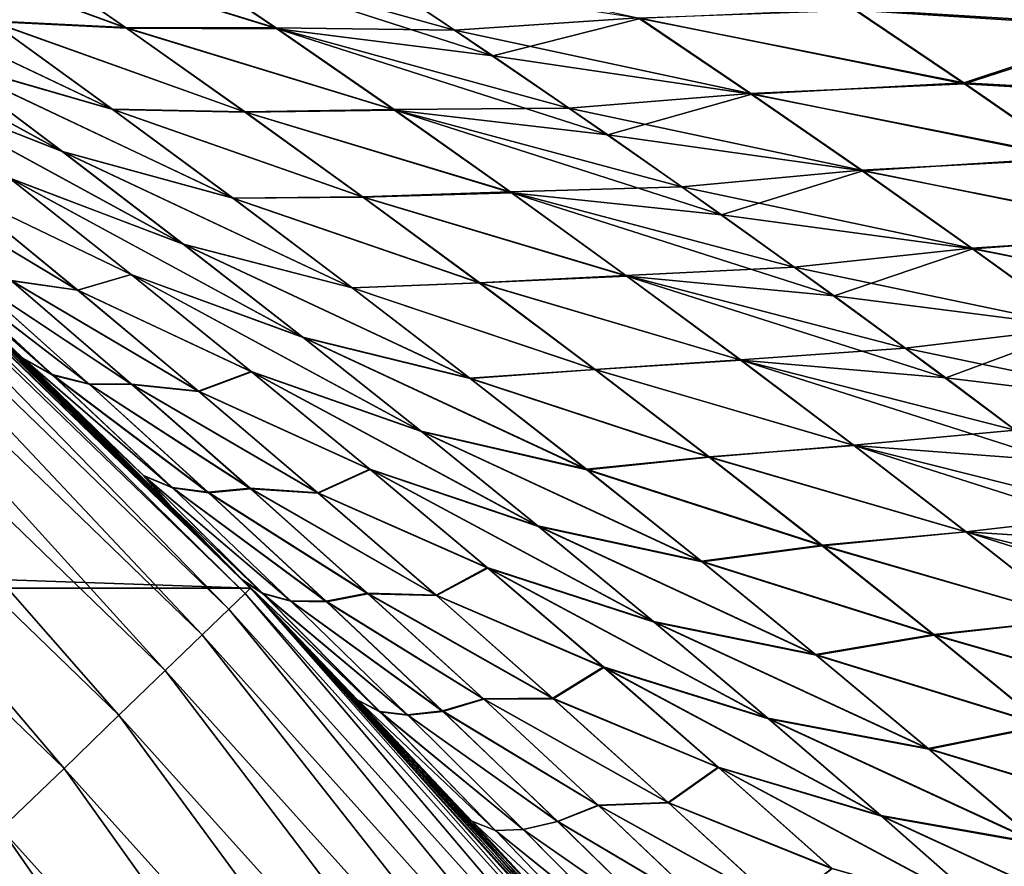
# Model space of a CAD drawing. Header units: metres. Extents: x -24 to 72, y -247 to 22.
# Tile 522 of 573: x 15.72 to 17.69, y 15.08 to 16.76. Entities that reach past the tile are written whole.
import ezdxf

# ---------------------------------------------------------------- set-up
doc = ezdxf.new("R2010")
doc.units = ezdxf.units.M
doc.layers.add('solid_509589_MEDIA_SW0001', color=7, linetype='CONTINUOUS')

msp = doc.modelspace()

# ---------------------------------------------------------------- linework, layer by layer
at = {"layer": 'solid_509589_MEDIA_SW0001'}
for points in [[(15.935526, 16.747038, 68.519363), (15.666095, 16.760439, 68.01226), (15.420285, 16.934752, 68.120621)], [(15.695448, 16.913174, 68.633476), (15.935526, 16.747038, 68.519363), (15.420285, 16.934752, 68.120621)], [(15.421902, 16.933844, 100.88446), (15.937648, 16.74592, 100.485138), (15.697618, 16.912062, 100.37149)], [(15.421902, 16.933844, 100.88446), (15.667626, 16.759577, 100.992241), (15.937648, 16.74592, 100.485138)], [(16.23527, 16.746672, 69.019806), (15.935526, 16.747038, 68.519363), (15.695448, 16.913174, 68.633476)], [(15.998095, 16.907368, 69.141609), (16.23527, 16.746672, 69.019806), (15.695448, 16.913174, 68.633476)], [(15.697618, 16.912062, 100.37149), (16.238924, 16.744713, 99.985092), (16.001802, 16.905455, 99.86364)], [(15.697618, 16.912062, 100.37149), (15.937648, 16.74592, 100.485138), (16.238924, 16.744713, 99.985092)], [(16.592203, 16.742109, 69.496254), (16.23527, 16.746672, 69.019806), (15.998095, 16.907368, 69.141609)], [(16.362661, 16.895428, 69.624168), (16.592203, 16.742109, 69.496254), (15.998095, 16.907368, 69.141609)], [(16.001802, 16.905455, 99.86364), (16.668808, 16.690968, 99.549156), (16.437706, 16.846468, 99.419945)], [(16.001802, 16.905455, 99.86364), (16.238924, 16.744713, 99.985092), (16.668808, 16.690968, 99.549156)], [(16.958059, 16.766838, 69.971657), (16.592203, 16.742109, 69.496254), (16.362661, 16.895428, 69.624168)], [(17.390133, 16.784077, 98.592697), (17.94894, 16.750113, 98.248444), (17.738409, 16.891272, 98.096535)], [(17.741688, 16.887255, 70.900749), (17.952219, 16.74614, 70.748787), (17.391249, 16.781929, 70.407219)], [(15.909274, 16.584639, 67.902603), (15.564844, 16.683872, 67.442802), (15.317549, 16.86598, 67.545578)], [(15.666095, 16.760439, 68.01226), (15.909274, 16.584639, 67.902603), (15.317549, 16.86598, 67.545578)], [(15.318998, 16.865059, 101.459312), (15.910537, 16.583981, 101.101181), (15.667626, 16.759577, 100.992241)], [(15.318998, 16.865059, 101.459312), (15.566039, 16.683153, 101.561325), (15.910537, 16.583981, 101.101181)], [(16.437706, 16.846468, 99.419945), (16.668808, 16.690968, 99.549156), (16.962097, 16.765205, 99.032372)], [(15.80934, 16.50045, 67.338753), (15.458044, 16.638672, 66.891449), (15.209115, 16.828821, 66.988998)], [(15.564844, 16.683872, 67.442802), (15.80934, 16.50045, 67.338753), (15.209115, 16.828821, 66.988998)], [(15.210258, 16.828051, 102.015533), (15.81013, 16.500065, 101.664528), (15.566039, 16.683153, 101.561325)], [(15.210258, 16.828051, 102.015533), (15.45882, 16.63821, 102.112221), (15.81013, 16.500065, 101.664528)], [(17.391249, 16.781929, 70.407219), (17.608873, 16.635098, 70.26207), (16.958059, 16.766838, 69.971657)], [(16.962097, 16.765205, 99.032372), (17.607677, 16.637239, 98.737656), (17.390133, 16.784077, 98.592697)], [(17.390133, 16.784077, 98.592697), (17.607677, 16.637239, 98.737656), (17.94894, 16.750113, 98.248444)], [(17.952219, 16.74614, 70.748787), (17.608873, 16.635098, 70.26207), (17.391249, 16.781929, 70.407219)], [(16.17321, 16.57925, 68.404045), (15.909274, 16.584639, 67.902603), (15.666095, 16.760439, 68.01226)], [(15.935526, 16.747038, 68.519363), (16.17321, 16.57925, 68.404045), (15.666095, 16.760439, 68.01226)], [(15.667626, 16.759577, 100.992241), (16.175116, 16.578266, 100.599861), (15.937648, 16.74592, 100.485138)], [(15.667626, 16.759577, 100.992241), (15.910537, 16.583981, 101.101181), (16.175116, 16.578266, 100.599861)], [(16.958059, 16.766838, 69.971657), (17.181416, 16.616003, 69.834618), (16.592203, 16.742109, 69.496254)], [(16.668808, 16.690968, 99.549156), (17.18528, 16.614372, 99.169121), (16.962097, 16.765205, 99.032372)], [(17.608873, 16.635098, 70.26207), (17.181416, 16.616003, 69.834618), (16.958059, 16.766838, 69.971657)], [(16.962097, 16.765205, 99.032372), (17.18528, 16.614372, 99.169121), (17.607677, 16.637239, 98.737656)], [(16.47023, 16.584114, 68.896858), (16.17321, 16.57925, 68.404045), (15.935526, 16.747038, 68.519363)], [(16.23527, 16.746672, 69.019806), (16.47023, 16.584114, 68.896858), (15.935526, 16.747038, 68.519363)], [(15.937648, 16.74592, 100.485138), (16.473684, 16.582233, 100.107552), (16.238924, 16.744713, 99.985092)], [(15.937648, 16.74592, 100.485138), (16.175116, 16.578266, 100.599861), (16.473684, 16.582233, 100.107552)], [(16.819801, 16.586784, 69.36731), (16.47023, 16.584114, 68.896858), (16.23527, 16.746672, 69.019806)], [(16.592203, 16.742109, 69.496254), (16.819801, 16.586784, 69.36731), (16.23527, 16.746672, 69.019806)], [(16.238924, 16.744713, 99.985092), (16.897776, 16.533529, 99.679245), (16.668808, 16.690968, 99.549156)], [(16.238924, 16.744713, 99.985092), (16.473684, 16.582233, 100.107552), (16.897776, 16.533529, 99.679245)], [(17.181416, 16.616003, 69.834618), (16.819801, 16.586784, 69.36731), (16.592203, 16.742109, 69.496254)], [(17.607677, 16.637239, 98.737656), (18.158123, 16.606516, 98.400879), (17.94894, 16.750113, 98.248444)], [(17.952219, 16.74614, 70.748787), (18.161541, 16.602495, 70.596191), (17.608873, 16.635098, 70.26207)], [(-16.185291, 15.629663), (-15.055137, 16.721035), (16.185291, 15.629663)], [(-15.055137, 16.721035), (15.055137, 16.721035), (16.185291, 15.629663)], [(16.174313, 15.619352, 130.963501), (15.055439, 16.720758, 130.73114), (15.045362, 16.709568, 130.963501)], [(16.168829, 15.646692, 63.429604), (16.185291, 15.629663), (15.055137, 16.721035)], [(16.022873, 15.796125, 63.583107), (16.168829, 15.646692, 63.429604), (15.055137, 16.721035)], [(15.845672, 15.973876, 63.770176), (16.022873, 15.796125, 63.583107), (15.055137, 16.721035)], [(15.665318, 16.150784, 63.961311), (15.845672, 15.973876, 63.770176), (15.055137, 16.721035)], [(15.1018, 16.678898, 104.439323), (15.055439, 16.720758, 130.73114), (16.185146, 15.629813, 130.73114)], [(16.174313, 15.619352, 130.963501), (16.185146, 15.629813, 130.73114), (15.055439, 16.720758, 130.73114)], [(15.045362, 16.709568, 130.963501), (15.015261, 16.676136, 131.192184), (16.141953, 15.588102, 131.192184)], [(16.174313, 15.619352, 130.963501), (15.045362, 16.709568, 130.963501), (16.141953, 15.588102, 131.192184)], [(15.015261, 16.676136, 131.192184), (14.965639, 16.621025, 131.413147), (16.088608, 15.536588, 131.413147)], [(16.141953, 15.588102, 131.192184), (15.015261, 16.676136, 131.192184), (16.088608, 15.536588, 131.413147)], [(15.261333, 16.533049, 104.610069), (15.1018, 16.678898, 104.439323), (16.185146, 15.629813, 130.73114)], [(16.149836, 16.407303, 67.791771), (15.80934, 16.50045, 67.338753), (15.564844, 16.683872, 67.442802)], [(15.909274, 16.584639, 67.902603), (16.149836, 16.407303, 67.791771), (15.564844, 16.683872, 67.442802)], [(15.566039, 16.683153, 101.561325), (16.150669, 16.40699, 101.211205), (15.910537, 16.583981, 101.101181)], [(15.566039, 16.683153, 101.561325), (15.81013, 16.500065, 101.664528), (16.150669, 16.40699, 101.211205)], [(16.668808, 16.690968, 99.549156), (16.897776, 16.533529, 99.679245), (17.18528, 16.614372, 99.169121)], [(16.051037, 16.315683, 67.233559), (15.704002, 16.447399, 66.792641), (15.458044, 16.638672, 66.891449)], [(15.80934, 16.50045, 67.338753), (16.051037, 16.315683, 67.233559), (15.458044, 16.638672, 66.891449)], [(15.45882, 16.63821, 102.112221), (16.051338, 16.315706, 101.768867), (15.81013, 16.500065, 101.664528)], [(15.45882, 16.63821, 102.112221), (15.704329, 16.447315, 102.210152), (16.051338, 16.315706, 101.768867)], [(17.608873, 16.635098, 70.26207), (17.825003, 16.485853, 70.116196), (17.181416, 16.616003, 69.834618)], [(17.18528, 16.614372, 99.169121), (17.823572, 16.48811, 98.883194), (17.607677, 16.637239, 98.737656)], [(17.607677, 16.637239, 98.737656), (17.823572, 16.48811, 98.883194), (18.158123, 16.606516, 98.400879)], [(18.161541, 16.602495, 70.596191), (17.825003, 16.485853, 70.116196), (17.608873, 16.635098, 70.26207)], [(14.965639, 16.621025, 131.413147), (14.897329, 16.54516, 131.622665), (16.015173, 15.465672, 131.622665)], [(16.088608, 15.536588, 131.413147), (14.965639, 16.621025, 131.413147), (16.015173, 15.465672, 131.622665)], [(17.181416, 16.616003, 69.834618), (17.403038, 16.462933, 69.696732), (16.819801, 16.586784, 69.36731)], [(16.897776, 16.533529, 99.679245), (17.40657, 16.461433, 99.306572), (17.18528, 16.614372, 99.169121)], [(17.825003, 16.485853, 70.116196), (17.403038, 16.462933, 69.696732), (17.181416, 16.616003, 69.834618)], [(17.18528, 16.614372, 99.169121), (17.40657, 16.461433, 99.306572), (17.823572, 16.48811, 98.883194)], [(16.408504, 16.409761, 68.287621), (16.149836, 16.407303, 67.791771), (15.909274, 16.584639, 67.902603)], [(16.17321, 16.57925, 68.404045), (16.408504, 16.409761, 68.287621), (15.909274, 16.584639, 67.902603)], [(15.910537, 16.583981, 101.101181), (16.410013, 16.409069, 100.715561), (16.175116, 16.578266, 100.599861)], [(15.910537, 16.583981, 101.101181), (16.150669, 16.40699, 101.211205), (16.410013, 16.409069, 100.715561)], [(16.47023, 16.584114, 68.896858), (16.702982, 16.419651, 68.772858), (16.17321, 16.57925, 68.404045)], [(16.702982, 16.419651, 68.772858), (16.408504, 16.409761, 68.287621), (16.17321, 16.57925, 68.404045)], [(16.175116, 16.578266, 100.599861), (16.706049, 16.418007, 100.230911), (16.473684, 16.582233, 100.107552)], [(16.175116, 16.578266, 100.599861), (16.410013, 16.409069, 100.715561), (16.706049, 16.418007, 100.230911)], [(16.819801, 16.586784, 69.36731), (17.045452, 16.429415, 69.237442), (16.47023, 16.584114, 68.896858)], [(17.045452, 16.429415, 69.237442), (16.702982, 16.419651, 68.772858), (16.47023, 16.584114, 68.896858)], [(16.473684, 16.582233, 100.107552), (17.124575, 16.374147, 99.810097), (16.897776, 16.533529, 99.679245)], [(16.473684, 16.582233, 100.107552), (16.706049, 16.418007, 100.230911), (17.124575, 16.374147, 99.810097)], [(17.403038, 16.462933, 69.696732), (17.045452, 16.429415, 69.237442), (16.819801, 16.586784, 69.36731)], [(14.897329, 16.54516, 131.622665), (14.811477, 16.449812, 131.817245), (15.922877, 15.376544, 131.817245)], [(16.015173, 15.465672, 131.622665), (14.897329, 16.54516, 131.622665), (15.922877, 15.376544, 131.817245)], [(15.418516, 16.38656, 104.777756), (15.261333, 16.533049, 104.610069), (16.185146, 15.629813, 130.73114)], [(16.897776, 16.533529, 99.679245), (17.124575, 16.374147, 99.810097), (17.40657, 16.461433, 99.306572)], [(16.38777, 16.228413, 67.679886), (16.051037, 16.315683, 67.233559), (15.80934, 16.50045, 67.338753)], [(16.149836, 16.407303, 67.791771), (16.38777, 16.228413, 67.679886), (15.80934, 16.50045, 67.338753)], [(15.81013, 16.500065, 101.664528), (16.388083, 16.228523, 101.32225), (16.150669, 16.40699, 101.211205)], [(15.81013, 16.500065, 101.664528), (16.051338, 16.315706, 101.768867), (16.388083, 16.228523, 101.32225)], [(17.825003, 16.485853, 70.116196), (18.039614, 16.33416, 69.969704), (17.403038, 16.462933, 69.696732)], [(17.40657, 16.461433, 99.306572), (18.037775, 16.336687, 99.029205), (17.823572, 16.48811, 98.883194)], [(17.403038, 16.462933, 69.696732), (17.622913, 16.307587, 69.558105), (17.045452, 16.429415, 69.237442)], [(17.124575, 16.374147, 99.810097), (17.625937, 16.306379, 99.444603), (17.40657, 16.461433, 99.306572)], [(18.039614, 16.33416, 69.969704), (17.622913, 16.307587, 69.558105), (17.403038, 16.462933, 69.696732)], [(17.40657, 16.461433, 99.306572), (17.625937, 16.306379, 99.444603), (18.037775, 16.336687, 99.029205)], [(14.811477, 16.449812, 131.817245), (14.709521, 16.336578, 131.993607), (15.813272, 15.270699, 131.993607)], [(15.922877, 15.376544, 131.817245), (14.811477, 16.449812, 131.817245), (15.813272, 15.270699, 131.993607)], [(15.465174, 16.448805, 103.251534), (15.840404, 16.224009, 102.835449), (15.596316, 16.424089, 102.741196)], [(15.465174, 16.448805, 103.251534), (15.707871, 16.243298, 103.339935), (15.840404, 16.224009, 102.835449)], [(15.840708, 16.223585, 66.166153), (15.708734, 16.242435, 65.661278), (15.465808, 16.448175, 65.75042)], [(15.596268, 16.423992, 66.2612), (15.840708, 16.223585, 66.166153), (15.465808, 16.448175, 65.75042)], [(15.704002, 16.447399, 66.792641), (15.946988, 16.254967, 66.692703), (15.596268, 16.423992, 66.2612)], [(15.596316, 16.424089, 102.741196), (15.946861, 16.255278, 102.309242), (15.704329, 16.447315, 102.210152)], [(16.289928, 16.129547, 67.12735), (15.946988, 16.254967, 66.692703), (15.704002, 16.447399, 66.792641)], [(16.051037, 16.315683, 67.233559), (16.289928, 16.129547, 67.12735), (15.704002, 16.447399, 66.792641)], [(15.704329, 16.447315, 102.210152), (16.289738, 16.129992, 101.874252), (16.051338, 16.315706, 101.768867)], [(15.704329, 16.447315, 102.210152), (15.946861, 16.255278, 102.309242), (16.289738, 16.129992, 101.874252)], [(15.946988, 16.254967, 66.692703), (15.840708, 16.223585, 66.166153), (15.596268, 16.423992, 66.2612)], [(15.596316, 16.424089, 102.741196), (15.840404, 16.224009, 102.835449), (15.946861, 16.255278, 102.309242)], [(16.702982, 16.419651, 68.772858), (16.933517, 16.253246, 68.647926), (16.408504, 16.409761, 68.287621)], [(16.410013, 16.409069, 100.715561), (16.936041, 16.251978, 100.355095), (16.706049, 16.418007, 100.230911)], [(17.045452, 16.429415, 69.237442), (17.269146, 16.269962, 69.106735), (16.702982, 16.419651, 68.772858)], [(17.269146, 16.269962, 69.106735), (16.933517, 16.253246, 68.647926), (16.702982, 16.419651, 68.772858)], [(16.706049, 16.418007, 100.230911), (17.349215, 16.212778, 99.941643), (17.124575, 16.374147, 99.810097)], [(16.706049, 16.418007, 100.230911), (16.936041, 16.251978, 100.355095), (17.349215, 16.212778, 99.941643)], [(17.622913, 16.307587, 69.558105), (17.269146, 16.269962, 69.106735), (17.045452, 16.429415, 69.237442)], [(16.408504, 16.409761, 68.287621), (16.641407, 16.238544, 68.170212), (16.149836, 16.407303, 67.791771)], [(16.641407, 16.238544, 68.170212), (16.38777, 16.228413, 67.679886), (16.149836, 16.407303, 67.791771)], [(16.150669, 16.40699, 101.211205), (16.642393, 16.238258, 100.832176), (16.410013, 16.409069, 100.715561)], [(16.150669, 16.40699, 101.211205), (16.388083, 16.228523, 101.32225), (16.642393, 16.238258, 100.832176)], [(16.933517, 16.253246, 68.647926), (16.641407, 16.238544, 68.170212), (16.408504, 16.409761, 68.287621)], [(16.410013, 16.409069, 100.715561), (16.642393, 16.238258, 100.832176), (16.936041, 16.251978, 100.355095)], [(15.48783, 16.321064, 104.851524), (15.418516, 16.38656, 104.777756), (16.185146, 15.629813, 130.73114)], [(17.124575, 16.374147, 99.810097), (17.349215, 16.212778, 99.941643), (17.625937, 16.306379, 99.444603)], [(15.813272, 15.270699, 131.993607), (14.709521, 16.336578, 131.993607), (15.68819, 15.14991, 132.148819)], [(15.790359, 16.054544, 64.564629), (15.48854, 16.320391, 64.149384), (15.481726, 16.326855, 64.156647)], [(15.548048, 16.278416, 64.646881), (15.790359, 16.054544, 64.564629), (15.481726, 16.326855, 64.156647)], [(15.57341, 16.239424, 104.942474), (15.48783, 16.321064, 104.851524), (16.185146, 15.629813, 130.73114)], [(15.731039, 16.088375, 104.929314), (15.48783, 16.321064, 104.851524), (15.57341, 16.239424, 104.942474)], [(15.547112, 16.27931, 104.353889), (15.48783, 16.321064, 104.851524), (15.789497, 16.055399, 104.435684)], [(15.731039, 16.088375, 104.929314), (15.789497, 16.055399, 104.435684), (15.48783, 16.321064, 104.851524)], [(15.731862, 16.087572, 64.070908), (15.665318, 16.150784, 63.961311), (15.48854, 16.320391, 64.149384)], [(15.790359, 16.054544, 64.564629), (15.731862, 16.087572, 64.070908), (15.48854, 16.320391, 64.149384)], [(18.039614, 16.33416, 69.969704), (18.252672, 16.18, 69.822685), (17.622913, 16.307587, 69.558105)], [(17.625937, 16.306379, 99.444603), (18.250288, 16.182928, 99.175613), (18.037775, 16.336687, 99.029205)], [(16.623066, 16.047943, 67.567085), (16.289928, 16.129547, 67.12735), (16.051037, 16.315683, 67.233559)], [(16.38777, 16.228413, 67.679886), (16.623066, 16.047943, 67.567085), (16.051037, 16.315683, 67.233559)], [(16.051338, 16.315706, 101.768867), (16.622847, 16.048502, 101.434242), (16.388083, 16.228523, 101.32225)], [(16.051338, 16.315706, 101.768867), (16.289738, 16.129992, 101.874252), (16.622847, 16.048502, 101.434242)], [(17.622913, 16.307587, 69.558105), (17.841013, 16.149952, 69.418846), (17.269146, 16.269962, 69.106735)], [(17.349215, 16.212778, 99.941643), (17.843397, 16.149157, 99.583176), (17.625937, 16.306379, 99.444603)], [(18.252672, 16.18, 69.822685), (17.841013, 16.149952, 69.418846), (17.622913, 16.307587, 69.558105)], [(17.625937, 16.306379, 99.444603), (17.843397, 16.149157, 99.583176), (18.250288, 16.182928, 99.175613)], [(15.547112, 16.27931, 104.353889), (15.862447, 16.037415, 103.935997), (15.621383, 16.252478, 103.850449)], [(15.547112, 16.27931, 104.353889), (15.789497, 16.055399, 104.435684), (15.862447, 16.037415, 103.935997)], [(15.863616, 16.036266, 65.064354), (15.790359, 16.054544, 64.564629), (15.548048, 16.278416, 64.646881)], [(15.622538, 16.251375, 65.150436), (15.863616, 16.036266, 65.064354), (15.548048, 16.278416, 64.646881)], [(17.269146, 16.269962, 69.106735), (17.49086, 16.108416, 68.975319), (16.933517, 16.253246, 68.647926)], [(17.841013, 16.149952, 69.418846), (17.49086, 16.108416, 68.975319), (17.269146, 16.269962, 69.106735)], [(15.621383, 16.252478, 103.850449), (15.947578, 16.036747, 103.429535), (15.707871, 16.243298, 103.339935)], [(15.621383, 16.252478, 103.850449), (15.862447, 16.037415, 103.935997), (15.947578, 16.036747, 103.429535)], [(15.948571, 16.035738, 65.571068), (15.863616, 16.036266, 65.064354), (15.622538, 16.251375, 65.150436)], [(15.708734, 16.242435, 65.661278), (15.948571, 16.035738, 65.571068), (15.622538, 16.251375, 65.150436)], [(15.707871, 16.243298, 103.339935), (16.081507, 16.022757, 102.930855), (15.840404, 16.224009, 102.835449)], [(15.707871, 16.243298, 103.339935), (15.947578, 16.036747, 103.429535), (16.081507, 16.022757, 102.930855)], [(16.08206, 16.022089, 66.070053), (15.948571, 16.035738, 65.571068), (15.708734, 16.242435, 65.661278)], [(15.840708, 16.223585, 66.166153), (16.08206, 16.022089, 66.070053), (15.708734, 16.242435, 65.661278)], [(15.840404, 16.224009, 102.835449), (16.186495, 16.061995, 102.409424), (15.946861, 16.255278, 102.309242)], [(15.946988, 16.254967, 66.692703), (16.187, 16.061337, 66.591759), (15.840708, 16.223585, 66.166153)], [(15.946861, 16.255278, 102.309242), (16.525402, 15.942824, 101.980614), (16.289738, 16.129992, 101.874252)], [(15.946861, 16.255278, 102.309242), (16.186495, 16.061995, 102.409424), (16.525402, 15.942824, 101.980614)], [(16.526009, 15.942006, 67.020233), (16.187, 16.061337, 66.591759), (15.946988, 16.254967, 66.692703)], [(16.289928, 16.129547, 67.12735), (16.526009, 15.942006, 67.020233), (15.946988, 16.254967, 66.692703)], [(16.933517, 16.253246, 68.647926), (17.161818, 16.084888, 68.522186), (16.641407, 16.238544, 68.170212)], [(16.642393, 16.238258, 100.832176), (17.163708, 16.08408, 100.480042), (16.936041, 16.251978, 100.355095)], [(17.49086, 16.108416, 68.975319), (17.161818, 16.084888, 68.522186), (16.933517, 16.253246, 68.647926)], [(16.936041, 16.251978, 100.355095), (17.571739, 16.049353, 100.073814), (17.349215, 16.212778, 99.941643)], [(16.936041, 16.251978, 100.355095), (17.163708, 16.08408, 100.480042), (17.571739, 16.049353, 100.073814)], [(15.726076, 16.091629, 105.104317), (15.57341, 16.239424, 104.942474), (16.185146, 15.629813, 130.73114)], [(15.731039, 16.088375, 104.929314), (15.57341, 16.239424, 104.942474), (15.726076, 16.091629, 105.104317)], [(15.840404, 16.224009, 102.835449), (16.081507, 16.022757, 102.930855), (16.186495, 16.061995, 102.409424)], [(16.187, 16.061337, 66.591759), (16.08206, 16.022089, 66.070053), (15.840708, 16.223585, 66.166153)], [(16.641407, 16.238544, 68.170212), (16.871901, 16.065586, 68.051941), (16.38777, 16.228413, 67.679886)], [(16.871901, 16.065586, 68.051941), (16.623066, 16.047943, 67.567085), (16.38777, 16.228413, 67.679886)], [(16.388083, 16.228523, 101.32225), (16.872309, 16.06576, 100.949638), (16.642393, 16.238258, 100.832176)], [(16.388083, 16.228523, 101.32225), (16.622847, 16.048502, 101.434242), (16.872309, 16.06576, 100.949638)], [(17.161818, 16.084888, 68.522186), (16.871901, 16.065586, 68.051941), (16.641407, 16.238544, 68.170212)], [(16.642393, 16.238258, 100.832176), (16.872309, 16.06576, 100.949638), (17.163708, 16.08408, 100.480042)], [(17.349215, 16.212778, 99.941643), (17.571739, 16.049353, 100.073814), (17.843397, 16.149157, 99.583176)], [(15.731862, 16.087572, 64.070908), (15.845672, 15.973876, 63.770176), (15.665318, 16.150784, 63.961311)], [(17.841013, 16.149952, 69.418846), (18.057304, 15.990022, 69.279068), (17.49086, 16.108416, 68.975319)], [(17.571739, 16.049353, 100.073814), (18.058987, 15.989708, 99.722221), (17.843397, 16.149157, 99.583176)], [(16.289738, 16.129992, 101.874252), (16.855028, 15.866835, 101.547112), (16.622847, 16.048502, 101.434242)], [(16.289738, 16.129992, 101.874252), (16.525402, 15.942824, 101.980614), (16.855028, 15.866835, 101.547112)], [(16.855711, 15.86587, 67.453476), (16.526009, 15.942006, 67.020233), (16.289928, 16.129547, 67.12735)], [(16.623066, 16.047943, 67.567085), (16.855711, 15.86587, 67.453476), (16.289928, 16.129547, 67.12735)], [(17.49086, 16.108416, 68.975319), (17.710564, 15.944765, 68.843315), (17.161818, 16.084888, 68.522186)], [(18.057304, 15.990022, 69.279068), (17.710564, 15.944765, 68.843315), (17.49086, 16.108416, 68.975319)], [(15.876573, 15.943163, 105.263374), (15.726076, 16.091629, 105.104317), (16.185146, 15.629813, 130.73114)], [(15.971502, 15.854477, 105.008659), (15.726076, 16.091629, 105.104317), (15.876573, 15.943163, 105.263374)], [(15.731039, 16.088375, 104.929314), (15.726076, 16.091629, 105.104317), (15.971502, 15.854477, 105.008659)], [(15.731039, 16.088375, 104.929314), (16.028872, 15.830494, 104.518593), (15.789497, 16.055399, 104.435684)], [(15.731039, 16.088375, 104.929314), (15.971502, 15.854477, 105.008659), (16.028872, 15.830494, 104.518593)], [(15.731862, 16.087572, 64.070908), (15.972128, 15.85384, 63.991337), (15.845672, 15.973876, 63.770176)], [(16.029585, 15.829755, 64.481422), (15.972128, 15.85384, 63.991337), (15.731862, 16.087572, 64.070908)], [(15.790359, 16.054544, 64.564629), (16.029585, 15.829755, 64.481422), (15.731862, 16.087572, 64.070908)], [(17.161818, 16.084888, 68.522186), (17.387856, 15.914563, 68.39576), (16.871901, 16.065586, 68.051941)], [(16.872309, 16.06576, 100.949638), (17.389103, 15.91424, 100.60569), (17.163708, 16.08408, 100.480042)], [(17.710564, 15.944765, 68.843315), (17.387856, 15.914563, 68.39576), (17.161818, 16.084888, 68.522186)], [(17.163708, 16.08408, 100.480042), (17.792191, 15.883804, 100.206566), (17.571739, 16.049353, 100.073814)], [(17.163708, 16.08408, 100.480042), (17.389103, 15.91424, 100.60569), (17.792191, 15.883804, 100.206566)], [(16.622847, 16.048502, 101.434242), (17.099821, 15.891496, 101.067886), (16.872309, 16.06576, 100.949638)], [(16.871901, 16.065586, 68.051941), (17.099966, 15.89087, 67.932922), (16.623066, 16.047943, 67.567085)], [(17.387856, 15.914563, 68.39576), (17.099966, 15.89087, 67.932922), (16.871901, 16.065586, 68.051941)], [(16.872309, 16.06576, 100.949638), (17.099821, 15.891496, 101.067886), (17.389103, 15.91424, 100.60569)], [(15.789497, 16.055399, 104.435684), (16.100584, 15.821237, 104.02269), (15.862447, 16.037415, 103.935997)], [(15.789497, 16.055399, 104.435684), (16.028872, 15.830494, 104.518593), (16.100584, 15.821237, 104.02269)], [(16.101671, 15.820132, 64.977272), (16.029585, 15.829755, 64.481422), (15.790359, 16.054544, 64.564629)], [(15.863616, 16.036266, 65.064354), (16.101671, 15.820132, 64.977272), (15.790359, 16.054544, 64.564629)], [(16.081507, 16.022757, 102.930855), (16.423317, 15.867318, 102.510658), (16.186495, 16.061995, 102.409424)], [(16.187, 16.061337, 66.591759), (16.424091, 15.866398, 66.489868), (16.08206, 16.022089, 66.070053)], [(16.186495, 16.061995, 102.409424), (16.758411, 15.75406, 102.087936), (16.525402, 15.942824, 101.980614)], [(16.186495, 16.061995, 102.409424), (16.423317, 15.867318, 102.510658), (16.758411, 15.75406, 102.087936)], [(16.759321, 15.752957, 66.912277), (16.424091, 15.866398, 66.489868), (16.187, 16.061337, 66.591759)], [(16.526009, 15.942006, 67.020233), (16.759321, 15.752957, 66.912277), (16.187, 16.061337, 66.591759)], [(16.622847, 16.048502, 101.434242), (16.855028, 15.866835, 101.547112), (17.099821, 15.891496, 101.067886)], [(17.099966, 15.89087, 67.932922), (16.855711, 15.86587, 67.453476), (16.623066, 16.047943, 67.567085)], [(17.571739, 16.049353, 100.073814), (17.792191, 15.883804, 100.206566), (18.058987, 15.989708, 99.722221)], [(15.862447, 16.037415, 103.935997), (16.184408, 15.828997, 103.520264), (15.947578, 16.036747, 103.429535)], [(15.862447, 16.037415, 103.935997), (16.100584, 15.821237, 104.02269), (16.184408, 15.828997, 103.520264)], [(16.185429, 15.827933, 65.479858), (16.101671, 15.820132, 64.977272), (15.863616, 16.036266, 65.064354)], [(15.948571, 16.035738, 65.571068), (16.185429, 15.827933, 65.479858), (15.863616, 16.036266, 65.064354)], [(15.947578, 16.036747, 103.429535), (16.319727, 15.820173, 103.027382), (16.081507, 16.022757, 102.930855)], [(15.947578, 16.036747, 103.429535), (16.184408, 15.828997, 103.520264), (16.319727, 15.820173, 103.027382)], [(16.320423, 15.819357, 65.972961), (16.185429, 15.827933, 65.479858), (15.948571, 16.035738, 65.571068)], [(16.08206, 16.022089, 66.070053), (16.320423, 15.819357, 65.972961), (15.948571, 16.035738, 65.571068)], [(16.081507, 16.022757, 102.930855), (16.319727, 15.820173, 103.027382), (16.423317, 15.867318, 102.510658)], [(16.424091, 15.866398, 66.489868), (16.320423, 15.819357, 65.972961), (16.08206, 16.022089, 66.070053)], [(15.972128, 15.85384, 63.991337), (16.022873, 15.796125, 63.583107), (15.845672, 15.973876, 63.770176)], [(16.024958, 15.794009, 105.419739), (15.876573, 15.943163, 105.263374), (16.185146, 15.629813, 130.73114)], [(15.971502, 15.854477, 105.008659), (15.876573, 15.943163, 105.263374), (16.024958, 15.794009, 105.419739)], [(16.525402, 15.942824, 101.980614), (17.084702, 15.683384, 101.660835), (16.855028, 15.866835, 101.547112)], [(16.525402, 15.942824, 101.980614), (16.758411, 15.75406, 102.087936), (17.084702, 15.683384, 101.660835)], [(17.085735, 15.682105, 67.339127), (16.759321, 15.752957, 66.912277), (16.526009, 15.942006, 67.020233)], [(16.855711, 15.86587, 67.453476), (17.085735, 15.682105, 67.339127), (16.526009, 15.942006, 67.020233)], [(17.710564, 15.944765, 68.843315), (17.928225, 15.779006, 68.710823), (17.387856, 15.914563, 68.39576)], [(17.099821, 15.891496, 101.067886), (17.61228, 15.742378, 100.731987), (17.389103, 15.91424, 100.60569)], [(17.387856, 15.914563, 68.39576), (17.611605, 15.742259, 68.268768), (17.099966, 15.89087, 67.932922)], [(17.928225, 15.779006, 68.710823), (17.611605, 15.742259, 68.268768), (17.387856, 15.914563, 68.39576)], [(17.389103, 15.91424, 100.60569), (18.010614, 15.716062, 100.339836), (17.792191, 15.883804, 100.206566)], [(17.389103, 15.91424, 100.60569), (17.61228, 15.742378, 100.731987), (18.010614, 15.716062, 100.339836)], [(16.855028, 15.866835, 101.547112), (17.324989, 15.715368, 101.186874), (17.099821, 15.891496, 101.067886)], [(17.099966, 15.89087, 67.932922), (17.32559, 15.714357, 67.813271), (16.855711, 15.86587, 67.453476)], [(17.099821, 15.891496, 101.067886), (17.324989, 15.715368, 101.186874), (17.61228, 15.742378, 100.731987)], [(17.611605, 15.742259, 68.268768), (17.32559, 15.714357, 67.813271), (17.099966, 15.89087, 67.932922)], [(15.971502, 15.854477, 105.008659), (16.024958, 15.794009, 105.419739), (16.208818, 15.619666, 105.088913)], [(15.971502, 15.854477, 105.008659), (16.265238, 15.604523, 104.60247), (16.028872, 15.830494, 104.518593)], [(15.971502, 15.854477, 105.008659), (16.208818, 15.619666, 105.088913), (16.265238, 15.604523, 104.60247)], [(15.972128, 15.85384, 63.991337), (16.209204, 15.619251, 63.910992), (16.022873, 15.796125, 63.583107)], [(16.265747, 15.603963, 64.397392), (16.209204, 15.619251, 63.910992), (15.972128, 15.85384, 63.991337)], [(16.029585, 15.829755, 64.481422), (16.265747, 15.603963, 64.397392), (15.972128, 15.85384, 63.991337)], [(16.319727, 15.820173, 103.027382), (16.657425, 15.671088, 102.612915), (16.423317, 15.867318, 102.510658)], [(16.424091, 15.866398, 66.489868), (16.658356, 15.670008, 66.387085), (16.320423, 15.819357, 65.972961)], [(16.423317, 15.867318, 102.510658), (16.988861, 15.56354, 102.196198), (16.758411, 15.75406, 102.087936)], [(16.423317, 15.867318, 102.510658), (16.657425, 15.671088, 102.612915), (16.988861, 15.56354, 102.196198)], [(16.989956, 15.562259, 66.803528), (16.658356, 15.670008, 66.387085), (16.424091, 15.866398, 66.489868)], [(16.759321, 15.752957, 66.912277), (16.989956, 15.562259, 66.803528), (16.424091, 15.866398, 66.489868)], [(16.855028, 15.866835, 101.547112), (17.084702, 15.683384, 101.660835), (17.324989, 15.715368, 101.186874)], [(17.32559, 15.714357, 67.813271), (17.085735, 15.682105, 67.339127), (16.855711, 15.86587, 67.453476)], [(16.028872, 15.830494, 104.518593), (16.335859, 15.603834, 104.110413), (16.100584, 15.821237, 104.02269)], [(16.028872, 15.830494, 104.518593), (16.265238, 15.604523, 104.60247), (16.335859, 15.603834, 104.110413)], [(16.336786, 15.602854, 64.88932), (16.265747, 15.603963, 64.397392), (16.029585, 15.829755, 64.481422)], [(16.101671, 15.820132, 64.977272), (16.336786, 15.602854, 64.88932), (16.029585, 15.829755, 64.481422)], [(16.100584, 15.821237, 104.02269), (16.41848, 15.619895, 103.612053), (16.184408, 15.828997, 103.520264)], [(16.184408, 15.828997, 103.520264), (16.555183, 15.616096, 103.124985), (16.319727, 15.820173, 103.027382)], [(16.184408, 15.828997, 103.520264), (16.41848, 15.619895, 103.612053), (16.555183, 15.616096, 103.124985)], [(16.100584, 15.821237, 104.02269), (16.335859, 15.603834, 104.110413), (16.41848, 15.619895, 103.612053)], [(16.185429, 15.827933, 65.479858), (16.41942, 15.618876, 65.387749), (16.101671, 15.820132, 64.977272)], [(16.41942, 15.618876, 65.387749), (16.336786, 15.602854, 64.88932), (16.101671, 15.820132, 64.977272)], [(16.555906, 15.615236, 65.874954), (16.41942, 15.618876, 65.387749), (16.185429, 15.827933, 65.479858)], [(16.320423, 15.819357, 65.972961), (16.555906, 15.615236, 65.874954), (16.185429, 15.827933, 65.479858)], [(16.319727, 15.820173, 103.027382), (16.555183, 15.616096, 103.124985), (16.657425, 15.671088, 102.612915)], [(16.658356, 15.670008, 66.387085), (16.555906, 15.615236, 65.874954), (16.320423, 15.819357, 65.972961)], [(16.209204, 15.619251, 63.910992), (16.168829, 15.646692, 63.429604), (16.022873, 15.796125, 63.583107)], [(16.168245, 15.647295, 105.570251), (16.024958, 15.794009, 105.419739), (16.185146, 15.629813, 130.73114)], [(16.208818, 15.619666, 105.088913), (16.024958, 15.794009, 105.419739), (16.168245, 15.647295, 105.570251)], [(17.928225, 15.779006, 68.710823), (18.143827, 15.6111, 68.577942), (17.611605, 15.742259, 68.268768)], [(16.758411, 15.75406, 102.087936), (17.311956, 15.497996, 101.775406), (17.084702, 15.683384, 101.660835)], [(16.758411, 15.75406, 102.087936), (16.988861, 15.56354, 102.196198), (17.311956, 15.497996, 101.775406)], [(17.313217, 15.49651, 67.224068), (16.989956, 15.562259, 66.803528), (16.759321, 15.752957, 66.912277)], [(17.085735, 15.682105, 67.339127), (17.313217, 15.49651, 67.224068), (16.759321, 15.752957, 66.912277)], [(17.324989, 15.715368, 101.186874), (17.8333, 15.568365, 100.85891), (17.61228, 15.742378, 100.731987)], [(17.611605, 15.742259, 68.268768), (17.833082, 15.567896, 68.141258), (17.32559, 15.714357, 67.813271)], [(18.143827, 15.6111, 68.577942), (17.833082, 15.567896, 68.141258), (17.611605, 15.742259, 68.268768)], [(17.61228, 15.742378, 100.731987), (18.227066, 15.545999, 100.473618), (18.010614, 15.716062, 100.339836)], [(17.61228, 15.742378, 100.731987), (17.8333, 15.568365, 100.85891), (18.227066, 15.545999, 100.473618)], [(17.084702, 15.683384, 101.660835), (17.54789, 15.537231, 101.306595), (17.324989, 15.715368, 101.186874)], [(17.32559, 15.714357, 67.813271), (17.548828, 15.535934, 67.693008), (17.085735, 15.682105, 67.339127)], [(17.324989, 15.715368, 101.186874), (17.54789, 15.537231, 101.306595), (17.8333, 15.568365, 100.85891)], [(17.833082, 15.567896, 68.141258), (17.548828, 15.535934, 67.693008), (17.32559, 15.714357, 67.813271)], [(16.555183, 15.616096, 103.124985), (16.888933, 15.473146, 102.716171), (16.657425, 15.671088, 102.612915)], [(16.657425, 15.671088, 102.612915), (17.216862, 15.371109, 102.305367), (16.988861, 15.56354, 102.196198)], [(16.657425, 15.671088, 102.612915), (16.888933, 15.473146, 102.716171), (17.216862, 15.371109, 102.305367)], [(17.084702, 15.683384, 101.660835), (17.311956, 15.497996, 101.775406), (17.54789, 15.537231, 101.306595)], [(17.548828, 15.535934, 67.693008), (17.313217, 15.49651, 67.224068), (17.085735, 15.682105, 67.339127)], [(16.658356, 15.670008, 66.387085), (16.889894, 15.472019, 66.28347), (16.555906, 15.615236, 65.874954)], [(17.218008, 15.369769, 66.694031), (16.889894, 15.472019, 66.28347), (16.658356, 15.670008, 66.387085)], [(16.989956, 15.562259, 66.803528), (17.218008, 15.369769, 66.694031), (16.658356, 15.670008, 66.387085)], [(16.200159, 15.614251, 105.603699), (16.168245, 15.647295, 105.570251), (16.185146, 15.629813, 130.73114)], [(16.398937, 15.406867, 105.646248), (16.168245, 15.647295, 105.570251), (16.200159, 15.614251, 105.603699)], [(16.208818, 15.619666, 105.088913), (16.168245, 15.647295, 105.570251), (16.44298, 15.383863, 105.169945)], [(16.398937, 15.406867, 105.646248), (16.44298, 15.383863, 105.169945), (16.168245, 15.647295, 105.570251)], [(16.168829, 15.646692, 63.429604), (16.196804, 15.617731, 63.400261), (16.185291, 15.629663)], [(16.399223, 15.406569, 63.353729), (16.196804, 15.617731, 63.400261), (16.168829, 15.646692, 63.429604)], [(16.443089, 15.383724, 63.830009), (16.399223, 15.406569, 63.353729), (16.168829, 15.646692, 63.429604)], [(16.209204, 15.619251, 63.910992), (16.443089, 15.383724, 63.830009), (16.168829, 15.646692, 63.429604)], [(-17.236036, 14.462679), (-16.185291, 15.629663), (17.236036, 14.462679)], [(-16.185291, 15.629663), (16.185291, 15.629663), (17.236036, 14.462679)], [(16.174313, 15.619352, 130.963501), (16.141953, 15.588102, 131.192184), (17.190002, 14.424125, 131.192184)], [(17.224464, 14.453041, 130.963501), (16.185146, 15.629813, 130.73114), (16.174313, 15.619352, 130.963501)], [(17.224464, 14.453041, 130.963501), (16.174313, 15.619352, 130.963501), (17.190002, 14.424125, 131.192184)], [(16.200159, 15.614251, 105.603699), (16.185146, 15.629813, 130.73114), (17.236, 14.462721, 130.73114)], [(17.224464, 14.453041, 130.963501), (17.236, 14.462721, 130.73114), (16.185146, 15.629813, 130.73114)], [(17.179754, 14.529489, 62.3834), (17.236036, 14.462679), (16.185291, 15.629663)], [(17.021553, 14.714507, 62.545326), (17.179754, 14.529489, 62.3834), (16.185291, 15.629663)], [(16.861309, 14.897861, 62.71011), (17.021553, 14.714507, 62.545326), (16.185291, 15.629663)], [(16.842381, 14.919256, 62.72961), (16.861309, 14.897861, 62.71011), (16.185291, 15.629663)], [(16.699074, 15.079486, 62.877506), (16.842381, 14.919256, 62.72961), (16.185291, 15.629663)], [(16.534508, 15.259753, 63.047974), (16.699074, 15.079486, 62.877506), (16.185291, 15.629663)], [(16.367218, 15.439047, 63.222046), (16.534508, 15.259753, 63.047974), (16.185291, 15.629663)], [(16.196804, 15.617731, 63.400261), (16.367218, 15.439047, 63.222046), (16.185291, 15.629663)], [(16.399223, 15.406569, 63.353729), (16.367218, 15.439047, 63.222046), (16.196804, 15.617731, 63.400261)], [(16.372047, 15.433925, 105.783295), (16.200159, 15.614251, 105.603699), (17.236, 14.462721, 130.73114)], [(16.398937, 15.406867, 105.646248), (16.200159, 15.614251, 105.603699), (16.372047, 15.433925, 105.783295)], [(16.208818, 15.619666, 105.088913), (16.498585, 15.377414, 104.68718), (16.265238, 15.604523, 104.60247)], [(16.208818, 15.619666, 105.088913), (16.44298, 15.383863, 105.169945), (16.498585, 15.377414, 104.68718)], [(16.498837, 15.377098, 64.312668), (16.443089, 15.383724, 63.830009), (16.209204, 15.619251, 63.910992)], [(16.265747, 15.603963, 64.397392), (16.498837, 15.377098, 64.312668), (16.209204, 15.619251, 63.910992)], [(16.335859, 15.603834, 104.110413), (16.649826, 15.409353, 103.704788), (16.41848, 15.619895, 103.612053)], [(16.41942, 15.618876, 65.387749), (16.650608, 15.408466, 65.294838), (16.336786, 15.602854, 64.88932)], [(16.41848, 15.619895, 103.612053), (16.787981, 15.410386, 103.223572), (16.555183, 15.616096, 103.124985)], [(16.41848, 15.619895, 103.612053), (16.649826, 15.409353, 103.704788), (16.787981, 15.410386, 103.223572)], [(16.788616, 15.40959, 65.776123), (16.650608, 15.408466, 65.294838), (16.41942, 15.618876, 65.387749)], [(16.555906, 15.615236, 65.874954), (16.788616, 15.40959, 65.776123), (16.41942, 15.618876, 65.387749)], [(16.555183, 15.616096, 103.124985), (16.787981, 15.410386, 103.223572), (16.888933, 15.473146, 102.716171)], [(16.889894, 15.472019, 66.28347), (16.788616, 15.40959, 65.776123), (16.555906, 15.615236, 65.874954)], [(16.265238, 15.604523, 104.60247), (16.568258, 15.385144, 104.19902), (16.335859, 15.603834, 104.110413)], [(16.265238, 15.604523, 104.60247), (16.498585, 15.377414, 104.68718), (16.568258, 15.385144, 104.19902)], [(16.56896, 15.384363, 64.800629), (16.498837, 15.377098, 64.312668), (16.265747, 15.603963, 64.397392)], [(16.336786, 15.602854, 64.88932), (16.56896, 15.384363, 64.800629), (16.265747, 15.603963, 64.397392)], [(16.335859, 15.603834, 104.110413), (16.568258, 15.385144, 104.19902), (16.649826, 15.409353, 103.704788)], [(16.650608, 15.408466, 65.294838), (16.56896, 15.384363, 64.800629), (16.336786, 15.602854, 64.88932)], [(16.141953, 15.588102, 131.192184), (16.088608, 15.536588, 131.413147), (17.133194, 14.376457, 131.413147)], [(17.190002, 14.424125, 131.192184), (16.141953, 15.588102, 131.192184), (17.133194, 14.376457, 131.413147)], [(16.988861, 15.56354, 102.196198), (17.536894, 15.310516, 101.8908), (17.311956, 15.497996, 101.775406)], [(16.988861, 15.56354, 102.196198), (17.216862, 15.371109, 102.305367), (17.536894, 15.310516, 101.8908)], [(17.538244, 15.308945, 67.108353), (17.218008, 15.369769, 66.694031), (16.989956, 15.562259, 66.803528)], [(17.313217, 15.49651, 67.224068), (17.538244, 15.308945, 67.108353), (16.989956, 15.562259, 66.803528)], [(17.54789, 15.537231, 101.306595), (18.052238, 15.392054, 100.986473), (17.8333, 15.568365, 100.85891)], [(17.833082, 15.567896, 68.141258), (18.052347, 15.391347, 68.01326), (17.548828, 15.535934, 67.693008)], [(16.088608, 15.536588, 131.413147), (16.015173, 15.465672, 131.622665), (17.054991, 14.310837, 131.622665)], [(17.133194, 14.376457, 131.413147), (16.088608, 15.536588, 131.413147), (17.054991, 14.310837, 131.622665)], [(17.311956, 15.497996, 101.775406), (17.768606, 15.356936, 101.427055), (17.54789, 15.537231, 101.306595)], [(17.548828, 15.535934, 67.693008), (17.769751, 15.355469, 67.572166), (17.313217, 15.49651, 67.224068)], [(17.54789, 15.537231, 101.306595), (17.768606, 15.356936, 101.427055), (18.052238, 15.392054, 100.986473)], [(18.052347, 15.391347, 68.01326), (17.769751, 15.355469, 67.572166), (17.548828, 15.535934, 67.693008)], [(17.311956, 15.497996, 101.775406), (17.536894, 15.310516, 101.8908), (17.768606, 15.356936, 101.427055)], [(17.769751, 15.355469, 67.572166), (17.538244, 15.308945, 67.108353), (17.313217, 15.49651, 67.224068)], [(16.015173, 15.465672, 131.622665), (15.922877, 15.376544, 131.817245), (16.956703, 14.228364, 131.817245)], [(17.054991, 14.310837, 131.622665), (16.015173, 15.465672, 131.622665), (16.956703, 14.228364, 131.817245)], [(16.787981, 15.410386, 103.223572), (17.117931, 15.273362, 102.820335), (16.888933, 15.473146, 102.716171)], [(16.889894, 15.472019, 66.28347), (17.118809, 15.272303, 66.179115), (16.788616, 15.40959, 65.776123)], [(16.888933, 15.473146, 102.716171), (17.442493, 15.176641, 102.415375), (17.216862, 15.371109, 102.305367)], [(16.888933, 15.473146, 102.716171), (17.117931, 15.273362, 102.820335), (17.442493, 15.176641, 102.415375)], [(17.443567, 15.175362, 66.583862), (17.118809, 15.272303, 66.179115), (16.889894, 15.472019, 66.28347)], [(17.218008, 15.369769, 66.694031), (17.443567, 15.175362, 66.583862), (16.889894, 15.472019, 66.28347)], [(16.626457, 15.165581, 63.277195), (16.534508, 15.259753, 63.047974), (16.367218, 15.439047, 63.222046)], [(16.399223, 15.406569, 63.353729), (16.626457, 15.165581, 63.277195), (16.367218, 15.439047, 63.222046)], [(16.540884, 15.252841, 105.958908), (16.372047, 15.433925, 105.783295), (17.236, 14.462721, 130.73114)], [(16.626457, 15.165577, 105.722992), (16.372047, 15.433925, 105.783295), (16.540884, 15.252841, 105.958908)], [(16.398937, 15.406867, 105.646248), (16.372047, 15.433925, 105.783295), (16.626457, 15.165577, 105.722992)], [(16.398937, 15.406867, 105.646248), (16.67396, 15.147013, 105.251602), (16.44298, 15.383863, 105.169945)], [(16.398937, 15.406867, 105.646248), (16.626457, 15.165577, 105.722992), (16.67396, 15.147013, 105.251602)], [(16.673773, 15.147192, 63.748524), (16.626457, 15.165581, 63.277195), (16.399223, 15.406569, 63.353729)], [(16.443089, 15.383724, 63.830009), (16.673773, 15.147192, 63.748524), (16.399223, 15.406569, 63.353729)], [(16.568258, 15.385144, 104.19902), (16.878424, 15.197317, 103.798332), (16.649826, 15.409353, 103.704788)], [(16.650608, 15.408466, 65.294838), (16.878973, 15.196645, 65.201271), (16.56896, 15.384363, 64.800629)], [(16.649826, 15.409353, 103.704788), (17.01811, 15.202976, 103.323029), (16.787981, 15.410386, 103.223572)], [(16.649826, 15.409353, 103.704788), (16.878424, 15.197317, 103.798332), (17.01811, 15.202976, 103.323029)], [(16.788616, 15.40959, 65.776123), (17.018572, 15.202339, 65.676582), (16.650608, 15.408466, 65.294838)], [(17.018572, 15.202339, 65.676582), (16.878973, 15.196645, 65.201271), (16.650608, 15.408466, 65.294838)], [(16.787981, 15.410386, 103.223572), (17.01811, 15.202976, 103.323029), (17.117931, 15.273362, 102.820335)], [(17.118809, 15.272303, 66.179115), (17.018572, 15.202339, 65.676582), (16.788616, 15.40959, 65.776123)], [(15.922877, 15.376544, 131.817245), (15.813272, 15.270699, 131.993607), (16.839981, 14.130422, 131.993607)], [(16.956703, 14.228364, 131.817245), (15.922877, 15.376544, 131.817245), (16.839981, 14.130422, 131.993607)], [(16.44298, 15.383863, 105.169945), (16.728891, 15.149098, 104.772575), (16.498585, 15.377414, 104.68718)], [(16.44298, 15.383863, 105.169945), (16.67396, 15.147013, 105.251602), (16.728891, 15.149098, 104.772575)], [(16.728849, 15.149088, 64.227386), (16.673773, 15.147192, 63.748524), (16.443089, 15.383724, 63.830009)], [(16.498837, 15.377098, 64.312668), (16.728849, 15.149088, 64.227386), (16.443089, 15.383724, 63.830009)], [(16.498585, 15.377414, 104.68718), (16.797758, 15.165107, 104.288376), (16.568258, 15.385144, 104.19902)], [(16.498585, 15.377414, 104.68718), (16.728891, 15.149098, 104.772575), (16.797758, 15.165107, 104.288376)], [(16.56896, 15.384363, 64.800629), (16.798182, 15.164596, 64.711327), (16.498837, 15.377098, 64.312668)], [(16.798182, 15.164596, 64.711327), (16.728849, 15.149088, 64.227386), (16.498837, 15.377098, 64.312668)], [(16.568258, 15.385144, 104.19902), (16.797758, 15.165107, 104.288376), (16.878424, 15.197317, 103.798332)], [(16.878973, 15.196645, 65.201271), (16.798182, 15.164596, 64.711327), (16.56896, 15.384363, 64.800629)], [(17.216862, 15.371109, 102.305367), (17.759602, 15.120811, 102.006973), (17.536894, 15.310516, 101.8908)], [(17.216862, 15.371109, 102.305367), (17.442493, 15.176641, 102.415375), (17.759602, 15.120811, 102.006973)], [(17.760904, 15.119283, 66.992035), (17.443567, 15.175362, 66.583862), (17.218008, 15.369769, 66.694031)], [(17.538244, 15.308945, 67.108353), (17.760904, 15.119283, 66.992035), (17.218008, 15.369769, 66.694031)], [(17.536894, 15.310516, 101.8908), (17.987238, 15.174336, 101.548218), (17.768606, 15.356936, 101.427055)], [(17.769751, 15.355469, 67.572166), (17.988443, 15.17283, 67.450783), (17.538244, 15.308945, 67.108353)], [(17.536894, 15.310516, 101.8908), (17.759602, 15.120811, 102.006973), (17.987238, 15.174336, 101.548218)], [(17.988443, 15.17283, 67.450783), (17.760904, 15.119283, 66.992035), (17.538244, 15.308945, 67.108353)], [(15.813272, 15.270699, 131.993607), (15.68819, 15.14991, 132.148819), (16.706779, 14.018653, 132.148819)], [(16.839981, 14.130422, 131.993607), (15.813272, 15.270699, 131.993607), (16.706779, 14.018653, 132.148819)], [(16.850443, 14.923766, 63.200344), (16.699074, 15.079486, 62.877506), (16.534508, 15.259753, 63.047974)], [(16.626457, 15.165581, 63.277195), (16.850443, 14.923766, 63.200344), (16.534508, 15.259753, 63.047974)], [(17.01811, 15.202976, 103.323029), (17.344397, 15.071683, 102.925278), (17.117931, 15.273362, 102.820335)], [(17.118809, 15.272303, 66.179115), (17.345097, 15.070791, 66.074135), (17.018572, 15.202339, 65.676582)], [(17.117931, 15.273362, 102.820335), (17.665728, 14.980085, 102.526093), (17.442493, 15.176641, 102.415375)], [(17.117931, 15.273362, 102.820335), (17.344397, 15.071683, 102.925278), (17.665728, 14.980085, 102.526093)], [(17.666628, 14.978974, 66.473129), (17.345097, 15.070791, 66.074135), (17.118809, 15.272303, 66.179115)], [(17.443567, 15.175362, 66.583862), (17.666628, 14.978974, 66.473129), (17.118809, 15.272303, 66.179115)], [(16.706936, 15.070776, 106.130928), (16.540884, 15.252841, 105.958908), (17.236, 14.462721, 130.73114)], [(16.850708, 14.923469, 105.80014), (16.540884, 15.252841, 105.958908), (16.706936, 15.070776, 106.130928)], [(16.626457, 15.165577, 105.722992), (16.540884, 15.252841, 105.958908), (16.850708, 14.923469, 105.80014)], [(16.878424, 15.197317, 103.798332), (17.245535, 14.993822, 103.423195), (17.01811, 15.202976, 103.323029)], [(17.018572, 15.202339, 65.676582), (17.245749, 14.993433, 65.576462), (16.878973, 15.196645, 65.201271)], [(17.01811, 15.202976, 103.323029), (17.245535, 14.993822, 103.423195), (17.344397, 15.071683, 102.925278)], [(17.345097, 15.070791, 66.074135), (17.245749, 14.993433, 65.576462), (17.018572, 15.202339, 65.676582)], [(16.797758, 15.165107, 104.288376), (17.10424, 14.983734, 103.892548), (16.878424, 15.197317, 103.798332)], [(16.878973, 15.196645, 65.201271), (17.104502, 14.983355, 65.107162), (16.798182, 15.164596, 64.711327)], [(16.878424, 15.197317, 103.798332), (17.10424, 14.983734, 103.892548), (17.245535, 14.993822, 103.423195)], [(17.245749, 14.993433, 65.576462), (17.104502, 14.983355, 65.107162), (16.878973, 15.196645, 65.201271)], [(16.901224, 14.909636, 63.666664), (16.850443, 14.923766, 63.200344), (16.626457, 15.165581, 63.277195)], [(16.673773, 15.147192, 63.748524), (16.901224, 14.909636, 63.666664), (16.626457, 15.165581, 63.277195)], [(16.626457, 15.165577, 105.722992), (16.901707, 14.909123, 105.333733), (16.67396, 15.147013, 105.251602)], [(16.626457, 15.165577, 105.722992), (16.850708, 14.923469, 105.80014), (16.901707, 14.909123, 105.333733)], [(16.798182, 15.164596, 64.711327), (17.024431, 14.94349, 64.621529), (16.728849, 15.149088, 64.227386)], [(16.728891, 15.149098, 104.772575), (17.024328, 14.943662, 104.378349), (16.797758, 15.165107, 104.288376)], [(16.797758, 15.165107, 104.288376), (17.024328, 14.943662, 104.378349), (17.10424, 14.983734, 103.892548)], [(17.104502, 14.983355, 65.107162), (17.024431, 14.94349, 64.621529), (16.798182, 15.164596, 64.711327)], [(17.442493, 15.176641, 102.415375), (17.980045, 14.928831, 102.123795), (17.759602, 15.120811, 102.006973)], [(17.442493, 15.176641, 102.415375), (17.665728, 14.980085, 102.526093), (17.980045, 14.928831, 102.123795)], [(17.981194, 14.92746, 66.875214), (17.666628, 14.978974, 66.473129), (17.443567, 15.175362, 66.583862)], [(17.760904, 15.119283, 66.992035), (17.981194, 14.92746, 66.875214), (17.443567, 15.175362, 66.583862)], [(15.68819, 15.14991, 132.148819), (15.549733, 15.016203, 132.280243), (16.559332, 13.89493, 132.280243)], [(16.706779, 14.018653, 132.148819), (15.68819, 15.14991, 132.148819), (16.559332, 13.89493, 132.280243)], [(16.728849, 15.149088, 64.227386), (16.955763, 14.919886, 64.14167), (16.673773, 15.147192, 63.748524)], [(16.955763, 14.919886, 64.14167), (16.901224, 14.909636, 63.666664), (16.673773, 15.147192, 63.748524)], [(16.67396, 15.147013, 105.251602), (16.95612, 14.919547, 104.858521), (16.728891, 15.149098, 104.772575)], [(16.67396, 15.147013, 105.251602), (16.901707, 14.909123, 105.333733), (16.95612, 14.919547, 104.858521)], [(17.024431, 14.94349, 64.621529), (16.955763, 14.919886, 64.14167), (16.728849, 15.149088, 64.227386)], [(16.728891, 15.149098, 104.772575), (16.95612, 14.919547, 104.858521), (17.024328, 14.943662, 104.378349)], [(16.850443, 14.923766, 63.200344), (16.842381, 14.919256, 62.72961), (16.699074, 15.079486, 62.877506)]]:
    msp.add_3dface(points, dxfattribs=at)

doc.saveas('drawing.dxf')
